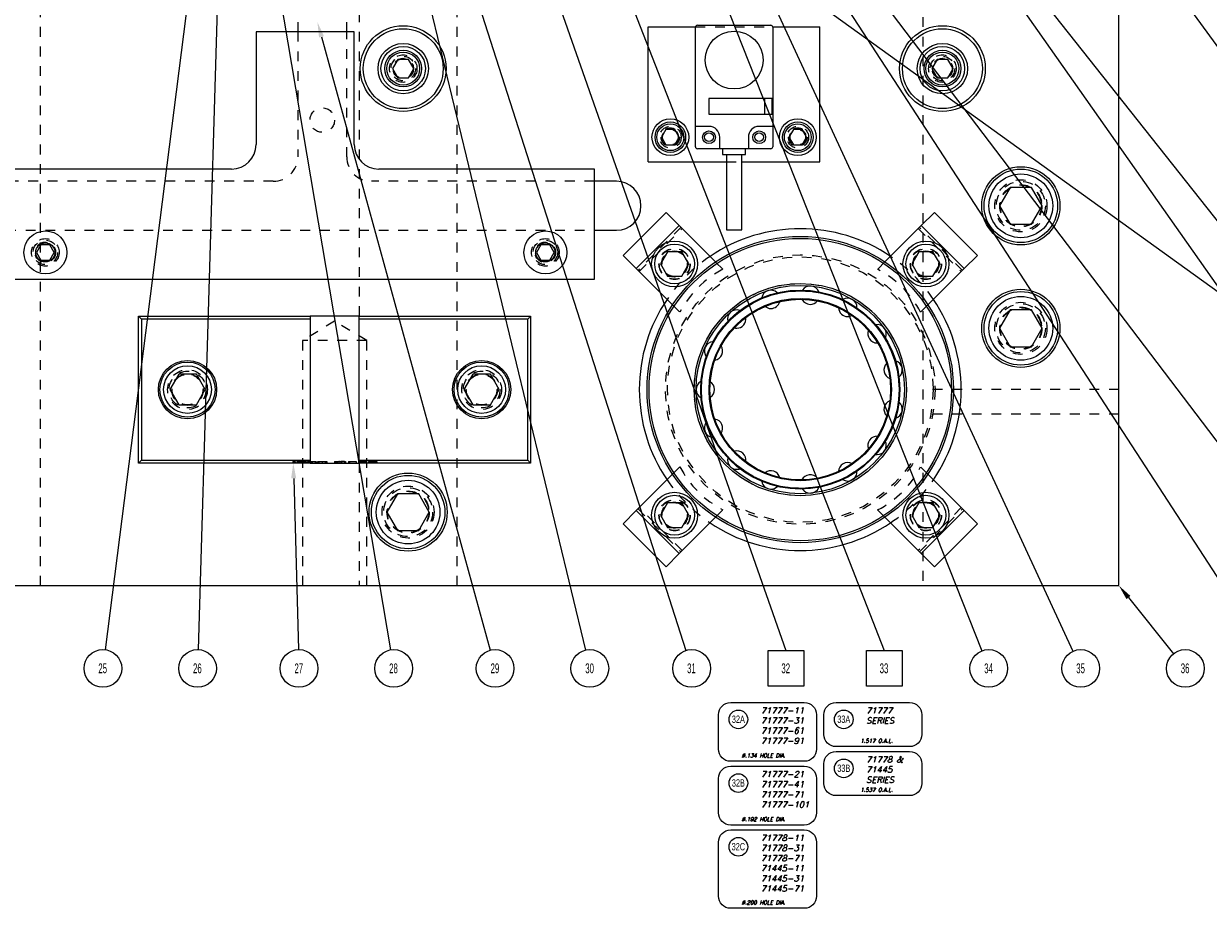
# Model space of a CAD drawing. Header units: inches. Extents: x 220 to 877, y 4 to 174.
# Tile 377 of 656: x 428 to 440, y 147 to 156. Entities that reach past the tile are written whole.
import ezdxf

# ---------------------------------------------------------------- set-up
doc = ezdxf.new("R2010")
doc.units = ezdxf.units.IN
doc.header["$LTSCALE"] = 0.5
doc.header["$MEASUREMENT"] = 0
doc.linetypes.add('HIDDEN', pattern=[0.225, 0.15, -0.075])
for name, color, linetype in [('APP-M-S', 30, 'Continuous'), ('DIE-M-S', 8, 'Continuous'), ('DIE-M-S3', 8, 'Continuous'), ('DSS-M-S', 53, 'Continuous'), ('MFT-M-S', 8, 'Continuous'), ('SID-M-D', 42, 'Continuous'), ('SID-M-M', 233, 'Continuous'), ('SID-M-S', 105, 'Continuous'), ('SVD-M-S', 8, 'Continuous')]:
    doc.layers.add(name, color=color, linetype=linetype)
doc.styles.add('I', font='ITALIC.SHX')
doc.styles.add('SLDTEXTSTYLE0', font='TXT', dxfattribs={"width": 0.595745})

msp = doc.modelspace()

# ---------------------------------------------------------------- linework, layer by layer
at = {"layer": 'DIE-M-S', "linetype": 'Continuous', "lineweight": 25}
for p, q in [((435.13463, 155.64161), (435.88266, 155.64161)), ((434.63364, 155.62488), (435.11517, 155.62488)), ((434.63364, 154.24988), (434.63364, 155.62488)), ((435.11495, 154.61012), (435.11495, 155.62193)), ((435.90213, 155.62488), (436.38364, 155.62488)), ((435.90235, 155.62193), (435.90235, 154.89358)), ((436.38364, 154.24988), (436.38364, 155.62488)), ((435.90235, 154.89358), (435.25274, 154.89358)), ((435.25274, 154.89358), (435.25274, 154.7361)), ((435.82361, 154.7361), (435.82361, 154.89358)), ((435.89841, 154.7361), (435.89841, 154.89358)), ((435.90235, 154.89358), (435.90235, 154.7361)), ((435.25274, 154.7361), (435.90235, 154.7361)), ((435.90235, 154.7361), (435.90235, 154.61012)), ((435.25274, 154.61012), (435.11495, 154.61012)), ((435.11495, 154.40145), (435.11495, 154.61012)), ((435.90235, 154.61012), (435.76455, 154.61012)), ((435.90235, 154.61012), (435.90235, 154.40145)), ((435.36298, 154.38177), (435.36298, 154.49988)), ((435.65432, 154.49988), (435.65432, 154.38177)), ((435.36298, 154.38177), (435.13463, 154.38177)), ((435.65432, 154.38177), (435.36298, 154.38177)), ((435.39054, 154.38177), (435.39054, 154.32271)), ((435.39054, 154.32271), (435.50865, 154.32271)), ((435.42991, 154.32271), (435.42991, 153.5538)), ((435.50865, 154.32271), (435.62676, 154.32271)), ((435.58739, 153.5538), (435.58739, 154.32271)), ((435.62676, 154.32271), (435.62676, 154.38177)), ((435.88266, 154.38177), (435.65432, 154.38177)), ((434.63364, 154.24988), (435.42991, 154.24988)), ((435.58739, 154.24988), (436.38364, 154.24988)), ((435.42991, 153.5538), (435.50865, 153.5538)), ((435.50865, 153.5538), (435.58739, 153.5538))]:
    msp.add_line(p, q, dxfattribs=at)
at = {"layer": 'DIE-M-S', "linetype": 'HIDDEN', "lineweight": 18}
for p, q in [((435.11517, 155.62488), (435.90213, 155.62488)), ((435.89448, 154.85421), (435.89448, 154.77547)), ((435.89841, 154.85421), (435.89448, 154.85421)), ((435.89448, 154.77547), (435.89841, 154.77547)), ((435.42991, 154.24988), (435.58739, 154.24988))]:
    msp.add_line(p, q, dxfattribs=at)
at = {"layer": 'DIE-M-S', "linetype": 'Continuous', "lineweight": 25}
for centre, radius in [((435.50865, 155.28728), 0.29528), ((434.85864, 154.49988), 0.1875), ((436.15864, 154.49988), 0.1875), ((435.25274, 154.49988), 0.06496), ((435.25274, 154.49988), 0.0445), ((435.76455, 154.49988), 0.06496), ((435.76454, 154.49988), 0.0445)]:
    msp.add_circle(centre, radius, dxfattribs=at)
at = {"layer": 'DIE-M-S', "linetype": 'HIDDEN', "lineweight": 18}
for centre in [(434.85864, 154.49988), (436.15864, 154.49988)]:
    msp.add_circle(centre, 0.1105, dxfattribs=at)
at = {"layer": 'DIE-M-S', "linetype": 'Continuous', "lineweight": 25}
for centre, radius, start, end in [((435.13463, 155.62193), 0.01969, 90, 180), ((435.88266, 155.62193), 0.01969, 0, 90), ((435.25274, 154.49988), 0.11024, 0, 90), ((435.76455, 154.49988), 0.11024, 90, 180), ((435.13463, 154.40145), 0.01969, 180, 270), ((435.88266, 154.40145), 0.01969, 270, 0)]:
    msp.add_arc(centre, radius, start, end, dxfattribs=at)
at = {"layer": 'DIE-M-S3', "linetype": 'Continuous', "lineweight": 25}
for p, q in [((432.07952, 155.29363), (432.02539, 155.19988)), ((432.18777, 155.29363), (432.07952, 155.29363)), ((432.2419, 155.19988), (432.18777, 155.29363)), ((437.57952, 155.29363), (437.52539, 155.19988)), ((437.68777, 155.29363), (437.57952, 155.29363)), ((437.7419, 155.19988), (437.68777, 155.29363)), ((432.02539, 155.19988), (432.07952, 155.10613)), ((432.18777, 155.10613), (432.2419, 155.19988)), ((437.52539, 155.19988), (437.57952, 155.10613)), ((437.68777, 155.10613), (437.7419, 155.19988)), ((432.07952, 155.10613), (432.18777, 155.10613)), ((437.57952, 155.10613), (437.68777, 155.10613))]:
    msp.add_line(p, q, dxfattribs=at)
for centre, radius in [((432.13364, 155.19988), 0.4375), ((437.63364, 155.19988), 0.4375), ((432.13364, 155.19988), 0.4075), ((437.63364, 155.19988), 0.4075), ((432.13364, 155.19988), 0.25687), ((432.13364, 155.19988), 0.22687), ((437.63364, 155.19988), 0.25687), ((437.63364, 155.19988), 0.22687), ((432.13364, 155.19988), 0.1875), ((432.13364, 155.19988), 0.16781), ((437.63364, 155.19988), 0.1875), ((437.63364, 155.19988), 0.16781)]:
    msp.add_circle(centre, radius, dxfattribs=at)
at = {"layer": 'DIE-M-S3', "linetype": 'HIDDEN', "lineweight": 18}
for centre, radius in [((432.13364, 155.19988), 0.1405), ((432.13364, 155.19988), 0.125), ((432.13364, 155.19988), 0.10497), ((432.13364, 155.19988), 0.1047), ((432.13364, 155.19988), 0.10418), ((437.63364, 155.19988), 0.1405), ((437.63364, 155.19988), 0.125), ((437.63364, 155.19988), 0.10497), ((437.63364, 155.19988), 0.1047), ((437.63364, 155.19988), 0.10418)]:
    msp.add_circle(centre, radius, dxfattribs=at)
at = {"layer": 'DSS-M-S', "linetype": 'Continuous', "lineweight": 25}
for p, q in [((439.43364, 149.92488), (439.43364, 156.17488)), ((431.05864, 155.67488), (431.05864, 155.57488)), ((431.55864, 155.57488), (431.55864, 155.67488)), ((431.63364, 155.57488), (430.63364, 155.57488)), ((430.63364, 155.57488), (430.63364, 154.42488)), ((431.63364, 154.42488), (431.63364, 155.57488)), ((430.38364, 154.17488), (422.88364, 154.17488)), ((434.08364, 154.17488), (431.88364, 154.17488)), ((434.08364, 153.04988), (434.08364, 154.17488)), ((434.30864, 154.04988), (434.08364, 154.04988)), ((434.08364, 153.54988), (434.30864, 153.54988)), ((422.88364, 153.04988), (434.08364, 153.04988)), ((429.43364, 152.67488), (429.46364, 152.64488)), ((429.43364, 152.67488), (431.18364, 152.67488)), ((429.43364, 151.17488), (429.43364, 152.67488)), ((431.18364, 152.64488), (429.46364, 152.64488)), ((429.46364, 152.64488), (429.46364, 151.20488)), ((431.18364, 152.67488), (431.18364, 152.64488)), ((431.68364, 152.67488), (431.18364, 152.67488)), ((431.18364, 152.64488), (431.18364, 151.20488)), ((431.68364, 152.67488), (433.43364, 152.67488)), ((431.68364, 152.64488), (431.68364, 152.67488)), ((433.40364, 152.64488), (431.68364, 152.64488)), ((431.68364, 151.20488), (431.68364, 152.64488)), ((433.40364, 152.64488), (433.43364, 152.67488)), ((433.40364, 151.20488), (433.40364, 152.64488)), ((433.43364, 152.67488), (433.43364, 151.17488)), ((429.43364, 151.17488), (429.46364, 151.20488)), ((431.18364, 151.17488), (429.43364, 151.17488)), ((429.46364, 151.20488), (431.18364, 151.20488)), ((431.18364, 151.20488), (431.18364, 151.17488)), ((431.18364, 151.17488), (431.68364, 151.17488)), ((431.68364, 151.20488), (433.40364, 151.20488)), ((431.68364, 151.17488), (431.68364, 151.20488)), ((433.43364, 151.17488), (431.68364, 151.17488)), ((433.40364, 151.20488), (433.43364, 151.17488)), ((405.93364, 149.92488), (439.43364, 149.92488))]:
    msp.add_line(p, q, dxfattribs=at)
at = {"layer": 'DSS-M-S', "linetype": 'HIDDEN', "lineweight": 18}
for p, q in [((431.05864, 155.57488), (431.05864, 154.29988)), ((431.55864, 154.29988), (431.55864, 155.57488)), ((430.80864, 154.04988), (422.88364, 154.04988)), ((434.08364, 154.04988), (431.80864, 154.04988)), ((422.88364, 153.54988), (434.08364, 153.54988)), ((431.43364, 152.62202), (431.10554, 152.42488)), ((431.76174, 152.42488), (431.43364, 152.62202)), ((431.76174, 152.42488), (431.10554, 152.42488)), ((431.10554, 152.42488), (431.10554, 149.92488)), ((431.76174, 149.92488), (431.76174, 152.42488)), ((435.29272, 151.43729), (435.29865, 151.4371)), ((431.00954, 151.18988), (431.00954, 151.17488)), ((431.02103, 151.18988), (431.02103, 151.17488)), ((431.03251, 151.18988), (431.03251, 151.17488)), ((431.05017, 151.18988), (431.05017, 151.17488)), ((431.06254, 151.18988), (431.06254, 151.17488)), ((431.09624, 151.18988), (431.09624, 151.17488)), ((431.09666, 151.18988), (431.09666, 151.17488)), ((431.12622, 151.18988), (431.12622, 151.17488)), ((431.13144, 151.18988), (431.13144, 151.17488)), ((431.1438, 151.18988), (431.1438, 151.17488)), ((431.15794, 151.18988), (431.15794, 151.17488)), ((431.15794, 151.18988), (431.1703, 151.18988)), ((431.1703, 151.18988), (431.1703, 151.17488)), ((431.17207, 151.18988), (431.1862, 151.18988)), ((431.17207, 151.18988), (431.17207, 151.17488)), ((431.1862, 151.18988), (431.1862, 151.17488)), ((431.1862, 151.18988), (431.24273, 151.18988)), ((431.18844, 151.18988), (431.18844, 151.17488)), ((431.19586, 151.18988), (431.19586, 151.17488)), ((431.19998, 151.18988), (431.19998, 151.17488)), ((431.20069, 151.18988), (431.20069, 151.17488)), ((431.20243, 151.18988), (431.20243, 151.17488)), ((431.20467, 151.18988), (431.20467, 151.17488)), ((431.23567, 151.18988), (431.23567, 151.17488)), ((431.24273, 151.18988), (431.24273, 151.17488)), ((431.24803, 151.18988), (431.24803, 151.17488)), ((431.26217, 151.18988), (431.26217, 151.17488)), ((431.27453, 151.18988), (431.27453, 151.17488)), ((431.30824, 151.18988), (431.30824, 151.17488)), ((431.30865, 151.18988), (431.30865, 151.17488)), ((431.33821, 151.18988), (431.33821, 151.17488)), ((431.34343, 151.18988), (431.34343, 151.17488)), ((431.3558, 151.18988), (431.3558, 151.17488)), ((431.43353, 151.18988), (431.46135, 151.18988)), ((431.43353, 151.18988), (431.43353, 151.17488)), ((431.44589, 151.18988), (431.44589, 151.17488)), ((431.45558, 151.18988), (431.45558, 151.17488)), ((431.46135, 151.18988), (431.46135, 151.17488)), ((431.46135, 151.18988), (431.46171, 151.18988)), ((431.46171, 151.18988), (431.46171, 151.17488)), ((431.47623, 151.18988), (431.47623, 151.17488)), ((431.48415, 151.18988), (431.47623, 151.18988)), ((431.49793, 151.18988), (431.49793, 151.17488)), ((431.5011, 151.18988), (431.5011, 151.17488)), ((431.50508, 151.18988), (431.50508, 151.17488)), ((431.53422, 151.18988), (431.53422, 151.17488)), ((431.54659, 151.18988), (431.54659, 151.17488)), ((431.57486, 151.18988), (431.57486, 151.17488)), ((431.57486, 151.18988), (431.65259, 151.18988)), ((431.58722, 151.18988), (431.58722, 151.17488)), ((431.65259, 151.18988), (431.65259, 151.17488)), ((431.67732, 151.18988), (431.75505, 151.18988)), ((431.67732, 151.18988), (431.67732, 151.17488)), ((431.68969, 151.18988), (431.68969, 151.17488)), ((431.75505, 151.18988), (431.75505, 151.17488)), ((431.77978, 151.18988), (431.77978, 151.17488)), ((431.77978, 151.18988), (431.80681, 151.18988)), ((431.79215, 151.18988), (431.79215, 151.17488)), ((431.802, 151.18988), (431.802, 151.17488)), ((431.80681, 151.18988), (431.80681, 151.17488)), ((431.81627, 151.18988), (431.81627, 151.17488)), ((431.81735, 151.18988), (431.81735, 151.17488)), ((431.83709, 151.18988), (431.83709, 151.17488)), ((431.83819, 151.18988), (431.83819, 151.17488)), ((431.85221, 151.18988), (431.85221, 151.17488)), ((431.86458, 151.18988), (431.86458, 151.17488))]:
    msp.add_line(p, q, dxfattribs=at)
for centre, radius in [((432.13364, 155.19988), 0.1005), ((437.63364, 155.19988), 0.1005), ((431.30864, 154.67488), 0.125), ((434.85864, 154.49988), 0.0795), ((436.15864, 154.49988), 0.0795), ((438.43364, 153.79988), 0.2655), ((428.48364, 153.32488), 0.1405), ((433.58364, 153.32488), 0.1405), ((428.48364, 153.32488), 0.1005), ((433.58364, 153.32488), 0.1005), ((434.90201, 153.20651), 0.1285), ((436.18364, 151.92488), 1.375), ((436.18364, 151.92488), 1.355), ((437.46527, 153.20651), 0.1285), ((436.18364, 151.92488), 1.0825), ((436.18364, 151.92488), 1.00775), ((436.18364, 151.92488), 0.92975), ((438.43364, 152.54988), 0.2655), ((429.93364, 151.92488), 0.203), ((432.93364, 151.92488), 0.203), ((429.93364, 151.92488), 0.15625), ((432.93364, 151.92488), 0.15625), ((432.18364, 150.67488), 0.2655), ((434.90201, 150.64325), 0.1285), ((437.46527, 150.64325), 0.1285)]:
    msp.add_circle(centre, radius, dxfattribs=at)
at = {"layer": 'DSS-M-S', "linetype": 'Continuous', "lineweight": 25}
for centre, radius in [((438.43364, 153.79988), 0.3985), ((436.18364, 151.92488), 1.5625), ((436.18364, 151.92488), 1.5425), ((436.18364, 151.92488), 1.0825), ((436.18364, 151.92488), 1.0625), ((436.18364, 151.92488), 1.01562), ((436.18364, 151.92488), 1.00775), ((436.18364, 151.92488), 0.92975), ((438.43364, 152.54988), 0.3985), ((436.18364, 151.92488), 0.92188), ((429.93364, 151.92488), 0.2969), ((432.93364, 151.92488), 0.2969), ((432.18364, 150.67488), 0.3985)]:
    msp.add_circle(centre, radius, dxfattribs=at)
for centre, radius, start, end in [((430.38364, 154.42488), 0.25, 270, 0), ((431.88364, 154.42488), 0.25, 180, 270), ((434.30864, 153.79988), 0.25, 270, 90), ((436.18364, 151.92488), 1.6415, 55.885776, 124.114224), ((436.28491, 152.88832), 0.09375, 21.897955, 146.342438), ((435.88428, 152.84622), 0.09375, 45.882154, 170.346191), ((436.66802, 152.76384), 0.09375, 357.910894, 122.34032), ((436.18364, 151.92488), 1.6415, 145.885776, 180), ((435.53542, 152.6448), 0.09375, 69.863154, 194.35124), ((435.88428, 152.84622), 0.09375, 230.629148, 270), ((435.88428, 152.84622), 0.09375, 270, 345.537947), ((436.28491, 152.88832), 0.09375, 206.649308, 270), ((436.28491, 152.88832), 0.09375, 270, 321.535988), ((436.66802, 152.76384), 0.09375, 182.666253, 270), ((436.18364, 151.92488), 1.6415, 325.885776, 34.114224), ((435.53542, 152.6448), 0.09375, 270, 9.54156), ((436.66802, 152.76384), 0.09375, 270, 297.536018), ((435.53542, 152.6448), 0.09375, 254.797114, 270), ((436.96738, 152.4943), 0.09375, 158.680322, 270), ((436.96738, 152.4943), 0.09375, 333.921309, 98.340173), ((435.29865, 152.31891), 0.09375, 94.043277, 218.357245), ((435.29865, 152.31891), 0.09375, 278.737572, 33.546488), ((437.13122, 152.12629), 0.09375, 134.691853, 249.593989), ((437.13122, 152.12629), 0.09375, 309.92954, 74.340487), ((435.21489, 151.92488), 0.09375, 118.023432, 242.363864), ((436.18364, 151.92488), 1.6415, 180, 214.114224), ((435.21489, 151.92488), 0.09375, 302.733548, 57.552394), ((437.13122, 151.72347), 0.09375, 110.701183, 225.592533), ((437.13122, 151.72347), 0.09375, 285.935926, 50.34425), ((435.29865, 151.53085), 0.09375, 142.006885, 266.373253), ((435.29865, 151.53085), 0.09375, 326.730061, 81.55894), ((436.96738, 151.35546), 0.09375, 86.708654, 201.589321), ((435.53542, 151.20496), 0.09375, 350.726765, 105.565784), ((436.96738, 151.35546), 0.09375, 270, 26.353153), ((435.53542, 151.20496), 0.09375, 165.993294, 270), ((436.66802, 151.08592), 0.09375, 62.714606, 177.584697), ((436.96738, 151.35546), 0.09375, 261.950661, 270), ((435.53542, 151.20496), 0.09375, 270, 290.394427), ((435.88428, 151.00354), 0.09375, 14.72332, 129.572586), ((436.28491, 150.96144), 0.09375, 38.719381, 153.579004), ((436.66802, 151.08592), 0.09375, 270, 2.365399), ((435.88428, 151.00354), 0.09375, 189.982317, 270), ((435.88428, 151.00354), 0.09375, 270, 314.388264), ((436.28491, 150.96144), 0.09375, 270, 338.378921), ((436.66802, 151.08592), 0.09375, 237.966836, 270), ((436.28491, 150.96144), 0.09375, 213.973612, 270), ((436.18364, 151.92488), 1.6415, 235.885776, 304.114224)]:
    msp.add_arc(centre, radius, start, end, dxfattribs=at)
at = {"layer": 'DSS-M-S', "linetype": 'HIDDEN', "lineweight": 18}
for centre, radius, start, end in [((430.80864, 154.29988), 0.25, 270, 0), ((431.80864, 154.29988), 0.25, 180, 270), ((436.18364, 151.92488), 1.6415, 124.114224, 145.885776), ((436.18364, 151.92488), 1.6415, 34.114224, 55.885776), ((436.18364, 151.92488), 1.6415, 214.114224, 235.885776), ((436.18364, 151.92488), 1.6415, 304.114224, 325.885776)]:
    msp.add_arc(centre, radius, start, end, dxfattribs=at)
for points, knots in [([(431.00954, 151.18988), (431.00974, 151.18988), (431.01015, 151.18988), (431.01326, 151.18988), (431.01703, 151.18988), (431.01969, 151.18988), (431.02103, 151.18988)], [0, 0, 0, 0, 0.279576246, 0.559283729, 0.779552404, 1, 1, 1, 1]), ([(431.02103, 151.18988), (431.02272, 151.18988), (431.02612, 151.18988), (431.02983, 151.18988), (431.03219, 151.18988), (431.0324, 151.18988), (431.03251, 151.18988)], [0, 0, 0, 0, 0.27960164, 0.55921202, 0.77947519, 1, 1, 1, 1]), ([(431.05017, 151.18988), (431.05071, 151.18988), (431.05138, 151.18988), (431.06422, 151.18988), (431.07316, 151.18988), (431.08416, 151.18988), (431.09222, 151.18988), (431.09624, 151.18988)], [0, 0, 0, 0, 0.49870204, 0.62417652, 0.74946749, 0.87474529, 1, 1, 1, 1]), ([(431.09624, 151.18988), (431.1003, 151.18988), (431.10841, 151.18988), (431.1232, 151.18988), (431.14182, 151.18988), (431.14301, 151.18988), (431.1438, 151.18988)], [0, 0, 0, 0, 0.12560007, 0.25119689, 0.50058134, 1, 1, 1, 1]), ([(431.26217, 151.18988), (431.2627, 151.18988), (431.26337, 151.18988), (431.27621, 151.18988), (431.28515, 151.18988), (431.29615, 151.18988), (431.30421, 151.18988), (431.30824, 151.18988)], [0, 0, 0, 0, 0.49870204, 0.62417652, 0.74946749, 0.87474529, 1, 1, 1, 1]), ([(431.30824, 151.18988), (431.31229, 151.18988), (431.3204, 151.18988), (431.33519, 151.18988), (431.35381, 151.18988), (431.355, 151.18988), (431.3558, 151.18988)], [0, 0, 0, 0, 0.12560007, 0.25119689, 0.50058134, 1, 1, 1, 1]), ([(431.46135, 151.18988), (431.46963, 151.18988), (431.48441, 151.18988), (431.49877, 151.18988), (431.50508, 151.18988)], [0, 0, 0, 0, 0.56044468, 1, 1, 1, 1]), ([(431.53422, 151.18988), (431.53378, 151.18988), (431.53289, 151.18988), (431.52434, 151.18988), (431.51216, 151.18988), (431.50267, 151.18988), (431.49793, 151.18988)], [0, 0, 0, 0, 0.28017838, 0.55976463, 0.7797967, 1, 1, 1, 1]), ([(431.50508, 151.18988), (431.51209, 151.18988), (431.52612, 151.18988), (431.54317, 151.18988), (431.54529, 151.18988), (431.54659, 151.18988)], [0, 0, 0, 0, 0.28026406, 0.56071475, 1, 1, 1, 1]), ([(431.80681, 151.18988), (431.8127, 151.18988), (431.82321, 151.18988), (431.83362, 151.18988), (431.83819, 151.18988)], [0, 0, 0, 0, 0.56031372, 1, 1, 1, 1]), ([(431.83819, 151.18988), (431.84238, 151.18988), (431.85075, 151.18988), (431.85941, 151.18988), (431.86397, 151.18988), (431.86438, 151.18988), (431.86458, 151.18988)], [0, 0, 0, 0, 0.279705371, 0.559380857, 0.779508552, 1, 1, 1, 1])]:
    msp.add_open_spline(points, degree=3, knots=knots, dxfattribs=at)
at = {"layer": 'MFT-M-S', "linetype": 'HIDDEN', "lineweight": 18}
for p, q in [((432.68364, 149.92488), (432.68364, 166.92488)), ((437.43364, 164.92488), (437.43364, 151.92488)), ((431.68364, 164.17488), (431.68364, 152.67488)), ((428.43364, 149.92488), (428.43364, 156.18738)), ((439.43364, 151.92488), (437.43364, 151.92488)), ((437.43364, 151.92488), (437.43364, 151.67488)), ((439.43364, 151.67488), (437.43364, 151.67488)), ((437.43364, 151.67488), (437.43364, 149.92488)), ((431.68364, 151.17488), (431.68364, 149.92488))]:
    msp.add_line(p, q, dxfattribs=at)
for centre in [(438.43364, 153.79988), (438.43364, 152.54988), (432.18364, 150.67488)]:
    msp.add_circle(centre, 0.21095, dxfattribs=at)
at = {"layer": 'SID-M-M'}
for points in [[(435.3492, 148.25719), (435.3492, 148.60719, -0.41421356), (435.4742, 148.73219), (436.2242, 148.73219, -0.41421356), (436.3492, 148.60719), (436.3492, 148.25719, -0.41421356), (436.2242, 148.13219), (435.4742, 148.13219, -0.41421356)], [(436.4242, 148.40719), (436.4242, 148.60719, -0.41421356), (436.5492, 148.73219), (437.2992, 148.73219, -0.41421356), (437.4242, 148.60719), (437.4242, 148.40719, -0.41421356), (437.2992, 148.28219), (436.5492, 148.28219, -0.41421356)], [(436.4242, 147.90719), (436.4242, 148.10719, -0.41421356), (436.5492, 148.23219), (437.2992, 148.23219, -0.41421356), (437.4242, 148.10719), (437.4242, 147.90719, -0.41421356), (437.2992, 147.78219), (436.5492, 147.78219, -0.41421356)], [(435.3492, 147.60719), (435.3492, 147.95719, -0.41421356), (435.4742, 148.08219), (436.2242, 148.08219, -0.41421356), (436.3492, 147.95719), (436.3492, 147.60719, -0.41421356), (436.2242, 147.48219), (435.4742, 147.48219, -0.41421356)], [(435.3492, 146.75719), (435.3492, 147.30719, -0.41421356), (435.4742, 147.43219), (436.2242, 147.43219, -0.41421356), (436.3492, 147.30719), (436.3492, 146.75719, -0.41421356), (436.2242, 146.63219), (435.4742, 146.63219, -0.41421356)]]:
    msp.add_lwpolyline(points, format="xyb", close=True, dxfattribs=at)
for centre in [(435.55248, 148.55994), (436.62748, 148.55994), (436.62748, 148.05994), (435.55248, 147.90994), (435.55248, 147.25994)]:
    msp.add_circle(centre, 0.09531, dxfattribs=at)
at = {"layer": 'SID-M-S'}
for p, q in [((424.31019, 164.5534), (445.61911, 149.19233)), ((432.29031, 161.40574), (437.03993, 149.26377)), ((431.13272, 161.12323), (433.99195, 149.26684)), ((437.5878, 159.34987), (444.93305, 149.23549)), ((434.48776, 158.94377), (438.9642, 149.25447)), ((436.35451, 158.79719), (443.04569, 149.26377)), ((434.54637, 158.07748), (438.03543, 149.25871)), ((430.16452, 157.70443), (429.09443, 149.27068)), ((435.41584, 157.73652), (440.93592, 149.24114)), ((430.2901, 157.58845), (430.04198, 149.27212)), ((433.10842, 157.6027), (436.03745, 149.26377)), ((432.48635, 157.15374), (435.01723, 149.26301)), ((430.70967, 156.92107), (432.00455, 149.26951)), ((436.32795, 156.80061), (442.04777, 149.26377)), ((438.53045, 156.05255), (443.92879, 149.23069)), ((431.29998, 155.52446), (433.02005, 149.26533)), ((431.01654, 151.01894), (431.06526, 149.27213)), ((439.53123, 149.80317), (439.99083, 149.22992)), ((435.85518, 148.89757), (435.85518, 149.26211)), ((435.85518, 149.26211), (436.21972, 149.26211)), ((436.21972, 149.26211), (436.21972, 148.89757)), ((436.85766, 148.89757), (436.85766, 149.26211)), ((436.85766, 149.26211), (437.2222, 149.26211)), ((437.2222, 149.26211), (437.2222, 148.89757)), ((436.21972, 148.89757), (435.85518, 148.89757)), ((437.2222, 148.89757), (436.85766, 148.89757))]:
    msp.add_line(p, q, dxfattribs=at)
for centre in [(429.07022, 149.07984), (430.03625, 149.07984), (431.07062, 149.07984), (432.03665, 149.07984), (433.07102, 149.07984), (434.03705, 149.07984), (435.07598, 149.07984), (438.1062, 149.07984), (439.04489, 149.07984), (440.11116, 149.07984)]:
    msp.add_circle(centre, 0.19237, dxfattribs=at)
for points in [[(431.27491, 155.51757), (431.25864, 155.67488), (431.27491, 155.51757), (431.32505, 155.53135)], [(430.99055, 151.01822), (431.01219, 151.17488), (430.99055, 151.01822), (431.04253, 151.01967)], [(439.51094, 149.7869), (439.43364, 149.92488), (439.51094, 149.7869), (439.55151, 149.81943)]]:
    msp.add_solid(points, dxfattribs=at)
at = {"layer": 'SVD-M-S', "linetype": 'Continuous', "lineweight": 25}
for p, q in [((434.81354, 154.578), (434.76843, 154.49988)), ((434.90375, 154.578), (434.81354, 154.578)), ((434.94885, 154.49988), (434.90375, 154.578)), ((436.11354, 154.578), (436.06843, 154.49988)), ((436.20375, 154.578), (436.11354, 154.578)), ((436.24885, 154.49988), (436.20375, 154.578)), ((434.76843, 154.49988), (434.81354, 154.42175)), ((434.90375, 154.42175), (434.94885, 154.49988)), ((436.06843, 154.49988), (436.11354, 154.42175)), ((436.20375, 154.42175), (436.24885, 154.49988)), ((434.81354, 154.42175), (434.90375, 154.42175)), ((436.11354, 154.42175), (436.20375, 154.42175)), ((438.32539, 153.98738), (438.21714, 153.79988)), ((438.5419, 153.98738), (438.32539, 153.98738)), ((438.65015, 153.79988), (438.5419, 153.98738)), ((434.81504, 153.73189), (434.37663, 153.29349)), ((434.94868, 153.59825), (434.81504, 153.73189)), ((437.55225, 153.73189), (437.41861, 153.59825)), ((437.99065, 153.29349), (437.55225, 153.73189)), ((438.21714, 153.79988), (438.32539, 153.61238)), ((438.5419, 153.61238), (438.65015, 153.79988)), ((434.94868, 153.59825), (434.51027, 153.15984)), ((435.31996, 153.22697), (434.94868, 153.59825)), ((437.41861, 153.59825), (437.04733, 153.22697)), ((437.85701, 153.15984), (437.41861, 153.59825)), ((438.32539, 153.61238), (438.5419, 153.61238)), ((428.43861, 153.40288), (428.39358, 153.32488)), ((428.52868, 153.40288), (428.43861, 153.40288)), ((428.57371, 153.32488), (428.52868, 153.40288)), ((433.53861, 153.40288), (433.49358, 153.32488)), ((433.62868, 153.40288), (433.53861, 153.40288)), ((433.67371, 153.32488), (433.62868, 153.40288)), ((428.39358, 153.32488), (428.43861, 153.24688)), ((428.43861, 153.24688), (428.52868, 153.24688)), ((428.52868, 153.24688), (428.57371, 153.32488)), ((433.49358, 153.32488), (433.53861, 153.24688)), ((433.53861, 153.24688), (433.62868, 153.24688)), ((433.62868, 153.24688), (433.67371, 153.32488)), ((434.37663, 153.29349), (434.51027, 153.15984)), ((434.82984, 153.33151), (434.75767, 153.20651)), ((434.97418, 153.33151), (434.82984, 153.33151)), ((435.04635, 153.20651), (434.97418, 153.33151)), ((437.39311, 153.33151), (437.32094, 153.20651)), ((437.53744, 153.33151), (437.39311, 153.33151)), ((437.60961, 153.20651), (437.53744, 153.33151)), ((437.85701, 153.15984), (437.99065, 153.29349)), ((434.51027, 153.15984), (434.88155, 152.78857)), ((434.75767, 153.20651), (434.82984, 153.08151)), ((434.97418, 153.08151), (435.04635, 153.20651)), ((437.32094, 153.20651), (437.39311, 153.08151)), ((437.48574, 152.78857), (437.85701, 153.15984)), ((437.53744, 153.08151), (437.60961, 153.20651)), ((434.82984, 153.08151), (434.97418, 153.08151)), ((437.39311, 153.08151), (437.53744, 153.08151)), ((438.32539, 152.73738), (438.21714, 152.54988)), ((438.5419, 152.73738), (438.32539, 152.73738)), ((438.65015, 152.54988), (438.5419, 152.73738)), ((438.21714, 152.54988), (438.32539, 152.36238)), ((438.5419, 152.36238), (438.65015, 152.54988)), ((438.32539, 152.36238), (438.5419, 152.36238)), ((429.84358, 152.08088), (429.75351, 151.92488)), ((430.02371, 152.08088), (429.84358, 152.08088)), ((430.11378, 151.92488), (430.02371, 152.08088)), ((432.84358, 152.08088), (432.75351, 151.92488)), ((433.02371, 152.08088), (432.84358, 152.08088)), ((433.11378, 151.92488), (433.02371, 152.08088)), ((429.75351, 151.92488), (429.84358, 151.76888)), ((430.02371, 151.76888), (430.11378, 151.92488)), ((432.75351, 151.92488), (432.84358, 151.76888)), ((433.02371, 151.76888), (433.11378, 151.92488)), ((429.84358, 151.76888), (430.02371, 151.76888)), ((432.84358, 151.76888), (433.02371, 151.76888)), ((434.88155, 151.06119), (434.51027, 150.68992)), ((437.85701, 150.68992), (437.48574, 151.06119)), ((432.07539, 150.86238), (431.96714, 150.67488)), ((432.2919, 150.86238), (432.07539, 150.86238)), ((432.40015, 150.67488), (432.2919, 150.86238)), ((434.51027, 150.68992), (434.37663, 150.55627)), ((434.51027, 150.68992), (434.94868, 150.25151)), ((434.82984, 150.76825), (434.75767, 150.64325)), ((434.97418, 150.76825), (434.82984, 150.76825)), ((435.04635, 150.64325), (434.97418, 150.76825)), ((437.39311, 150.76825), (437.32094, 150.64325)), ((437.53744, 150.76825), (437.39311, 150.76825)), ((437.41861, 150.25151), (437.85701, 150.68992)), ((437.60961, 150.64325), (437.53744, 150.76825)), ((437.99065, 150.55627), (437.85701, 150.68992)), ((431.96714, 150.67488), (432.07539, 150.48738)), ((432.2919, 150.48738), (432.40015, 150.67488)), ((434.37663, 150.55627), (434.81504, 150.11787)), ((434.75767, 150.64325), (434.82984, 150.51825)), ((434.94868, 150.25151), (435.31996, 150.62279)), ((434.97418, 150.51825), (435.04635, 150.64325)), ((437.04733, 150.62279), (437.41861, 150.25151)), ((437.32094, 150.64325), (437.39311, 150.51825)), ((437.53744, 150.51825), (437.60961, 150.64325)), ((437.55225, 150.11787), (437.99065, 150.55627)), ((432.07539, 150.48738), (432.2919, 150.48738)), ((434.82984, 150.51825), (434.97418, 150.51825)), ((437.39311, 150.51825), (437.53744, 150.51825)), ((434.81504, 150.11787), (434.94868, 150.25151)), ((437.41861, 150.25151), (437.55225, 150.11787))]:
    msp.add_line(p, q, dxfattribs=at)
at = {"layer": 'SVD-M-S', "linetype": 'HIDDEN', "lineweight": 18}
for p, q in [((434.96707, 153.57986), (434.52866, 153.14146)), ((437.83863, 153.14146), (437.40022, 153.57986)), ((434.54103, 153.12908), (434.97944, 153.56749)), ((437.38785, 153.56749), (437.82625, 153.12908)), ((435.39466, 153.15227), (435.31996, 153.22697)), ((437.04733, 153.22697), (436.97263, 153.15227)), ((434.88155, 152.78857), (434.95625, 152.71386)), ((437.41103, 152.71386), (437.48574, 152.78857)), ((434.95625, 151.1359), (434.88155, 151.06119)), ((437.48574, 151.06119), (437.41103, 151.1359)), ((434.52866, 150.7083), (434.96707, 150.2699)), ((434.97944, 150.28227), (434.54103, 150.72068)), ((435.31996, 150.62279), (435.39466, 150.69749)), ((436.97263, 150.69749), (437.04733, 150.62279)), ((437.82625, 150.72068), (437.38785, 150.28227)), ((437.40022, 150.2699), (437.83863, 150.7083))]:
    msp.add_line(p, q, dxfattribs=at)
at = {"layer": 'SVD-M-S', "linetype": 'Continuous', "lineweight": 25}
for centre, radius in [((434.85864, 154.49988), 0.156), ((434.85864, 154.49988), 0.137), ((436.15864, 154.49988), 0.156), ((436.15864, 154.49988), 0.137), ((438.43364, 153.79988), 0.375), ((438.43364, 153.79988), 0.325), ((428.48364, 153.32488), 0.2185), ((433.58364, 153.32488), 0.2185), ((428.48364, 153.32488), 0.0975), ((433.58364, 153.32488), 0.0975), ((434.90201, 153.20651), 0.23438), ((434.90201, 153.20651), 0.20312), ((437.46527, 153.20651), 0.23438), ((437.46527, 153.20651), 0.20313), ((438.43364, 152.54988), 0.375), ((438.43364, 152.54988), 0.325), ((429.93364, 151.92488), 0.28125), ((429.93364, 151.92488), 0.24375), ((432.93364, 151.92488), 0.28125), ((432.93364, 151.92488), 0.24375), ((432.18364, 150.67488), 0.375), ((432.18364, 150.67488), 0.325), ((434.90201, 150.64325), 0.23438), ((434.90201, 150.64325), 0.20312), ((437.46527, 150.64325), 0.23438), ((437.46527, 150.64325), 0.20312)]:
    msp.add_circle(centre, radius, dxfattribs=at)
at = {"layer": 'SVD-M-S', "linetype": 'HIDDEN', "lineweight": 18}
for centre, radius in [((434.85864, 154.49988), 0.095), ((434.85864, 154.49988), 0.08397), ((434.85864, 154.49988), 0.0837), ((434.85864, 154.49988), 0.08318), ((436.15864, 154.49988), 0.095), ((436.15864, 154.49988), 0.08397), ((436.15864, 154.49988), 0.0837), ((436.15864, 154.49988), 0.08318), ((438.43364, 153.79988), 0.25), ((438.43364, 153.79988), 0.21542), ((438.43364, 153.79988), 0.21515), ((438.43364, 153.79988), 0.21463), ((428.48364, 153.32488), 0.125), ((428.48364, 153.32488), 0.10497), ((428.48364, 153.32488), 0.1047), ((428.48364, 153.32488), 0.10418), ((433.58364, 153.32488), 0.125), ((433.58364, 153.32488), 0.10497), ((433.58364, 153.32488), 0.1047), ((433.58364, 153.32488), 0.10418), ((434.90201, 153.20651), 0.1595), ((434.90201, 153.20651), 0.15625), ((434.90201, 153.20651), 0.13297), ((434.90201, 153.20651), 0.1327), ((434.90201, 153.20651), 0.13218), ((437.46527, 153.20651), 0.1595), ((437.46527, 153.20651), 0.15625), ((437.46527, 153.20651), 0.13297), ((437.46527, 153.20651), 0.1327), ((437.46527, 153.20651), 0.13218), ((438.43364, 152.54988), 0.25), ((438.43364, 152.54988), 0.21542), ((438.43364, 152.54988), 0.21515), ((438.43364, 152.54988), 0.21463), ((429.93364, 151.92488), 0.1875), ((429.93364, 151.92488), 0.16072), ((429.93364, 151.92488), 0.16045), ((429.93364, 151.92488), 0.15993), ((432.93364, 151.92488), 0.1875), ((432.93364, 151.92488), 0.16072), ((432.93364, 151.92488), 0.16045), ((432.93364, 151.92488), 0.15993), ((432.18364, 150.67488), 0.25), ((432.18364, 150.67488), 0.21542), ((432.18364, 150.67488), 0.21515), ((432.18364, 150.67488), 0.21463), ((434.90201, 150.64325), 0.1595), ((434.90201, 150.64325), 0.15625), ((437.46527, 150.64325), 0.1595), ((437.46527, 150.64325), 0.15625), ((434.90201, 150.64325), 0.13297), ((434.90201, 150.64325), 0.1327), ((434.90201, 150.64325), 0.13218), ((437.46527, 150.64325), 0.13297), ((437.46527, 150.64325), 0.1327), ((437.46527, 150.64325), 0.13218)]:
    msp.add_circle(centre, radius, dxfattribs=at)
for centre, start, end in [((435.87075, 152.23777), 117.501613, 152.498387), ((436.49654, 152.23777), 27.501613, 62.498387), ((435.87075, 151.61199), 207.501613, 242.498387), ((436.49654, 151.61199), 297.501613, 332.498387)]:
    msp.add_arc(centre, 1.031, start, end, dxfattribs=at)

# ---------------------------------------------------------------- texts
at = {"layer": 'APP-M-S', "char_height": 0.04, "width": 0.77334, "attachment_point": 1, "style": 'I'}
for s, insert in [('{1.517 O.A.L.}', (436.79547, 148.3612)), ('{Ø.134 HOLE DIA.}', (435.58594, 148.2112)), ('{1.537 O.A.L.}', (436.79547, 147.8612)), ('{Ø.192 HOLE DIA.}', (435.58594, 147.5612)), ('{Ø.200 HOLE DIA.}', (435.58594, 146.7112))]:
    msp.add_mtext(s, dxfattribs=dict(at, insert=insert))
at = {"layer": 'SID-M-D', "char_height": 0.062, "width": 0.502552, "attachment_point": 1, "style": 'I'}
for s, insert in [('{71777-11\\P71777-31\\P71777-61\\P71777-91}', (435.78088, 148.68265)), ('{71777 SERIES}', (436.85588, 148.68265)), ('{71778 & \\P71445 SERIES}', (436.85588, 148.18177)), ('{71777-21\\P71777-41\\P71777-71\\P71777-101}', (435.78088, 148.03177)), ('{71778-11\\P71778-31\\P71778-71\\P71445-11\\P71445-31\\P71445-71}', (435.78088, 147.38177))]:
    msp.add_mtext(s, dxfattribs=dict(at, insert=insert))
at = {"layer": 'SID-M-D', "char_height": 0.075, "attachment_point": 2, "style": 'SLDTEXTSTYLE0'}
for s, insert in [('{32A}', (435.55244, 148.59886)), ('{33A}', (436.62744, 148.59886)), ('{33B}', (436.62744, 148.09886)), ('{32B }', (435.55244, 147.94886)), ('{32C }', (435.55244, 147.29886))]:
    msp.add_mtext(s, dxfattribs=dict(at, insert=insert))
at = {"layer": 'SID-M-S', "char_height": 0.1, "attachment_point": 2, "style": 'SLDTEXTSTYLE0'}
for s, insert in [('25', (429.06821, 149.13094)), ('26', (430.03423, 149.13094)), ('27', (431.06861, 149.13094)), ('28', (432.03463, 149.13094)), ('29', (433.06901, 149.13094)), ('30', (434.03503, 149.13094)), ('31', (435.07397, 149.13094)), ('32', (436.03543, 149.13094)), ('33', (437.03791, 149.13094)), ('34', (438.10419, 149.13094)), ('35', (439.04287, 149.13094)), ('36', (440.10914, 149.13094))]:
    msp.add_mtext(s, dxfattribs=dict(at, insert=insert))

doc.saveas('drawing.dxf')
